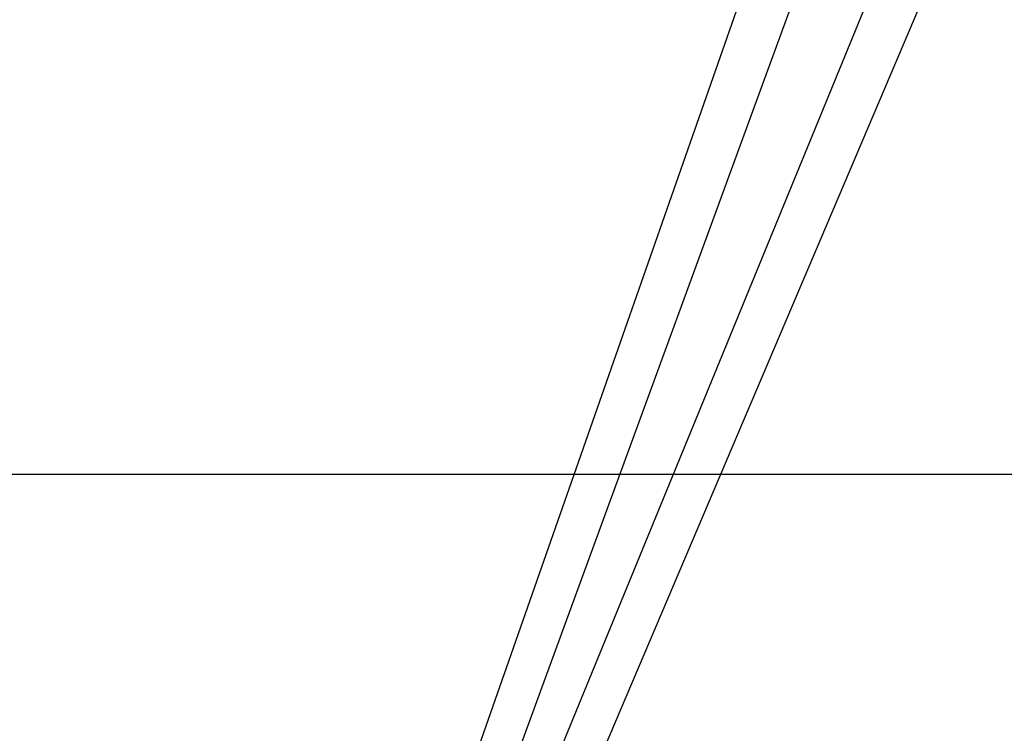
# Model space of a CAD drawing. Header units: feet. Extents: x -79 to 198, y -22 to 181.
# Tile 959 of 982: x 126.885 to 127.127, y 146.425 to 146.601. Entities that reach past the tile are written whole.
import ezdxf

# ---------------------------------------------------------------- set-up
doc = ezdxf.new("R2010")
doc.units = ezdxf.units.FT
doc.layers.add('A-AREA-UNIDAD', color=30, linetype='CONTINUOUS')
doc.layers.add('A-LINEA', color=7, linetype='CONTINUOUS')

msp = doc.modelspace()

# ---------------------------------------------------------------- linework, layer by layer
at = {"layer": 'A-AREA-UNIDAD'}
msp.add_lwpolyline([(137.088, 126.2044), (136.16, 134.0622), (134.688, 143.2533), (134.048, 143.2889), (134, 143.5378), (130.912, 144.9422), (130.4, 144.9422), (130.208, 145.2622), (127.168, 146.4889), (126.672, 146.4889), (126.64, 146.7022), (123.52, 147.8578), (122.88, 147.8933), (122.848, 148.0889), (115.808, 150.2578)], dxfattribs=at)
at = {"layer": 'A-LINEA'}
for points in [[(126.88, 146.0711), (126.6133, 146.1778), (126.84, 146.7244), (127.1067, 146.6044), (126.88, 146.0711)], [(126.6133, 146.1778), (126.88, 146.0711), (127.08, 146.6178), (126.8133, 146.7244), (126.6133, 146.1778)], [(126.88, 146.0711), (126.6133, 146.1778), (126.84, 146.7244), (127.1067, 146.6044), (126.88, 146.0711)], [(126.6133, 146.1778), (126.88, 146.0711), (127.08, 146.6178), (126.8133, 146.7244), (126.6133, 146.1778)], [(126.88, 146.0844), (126.6267, 146.1911), (126.84, 146.7111), (127.0933, 146.6044), (126.88, 146.0844)], [(126.6267, 146.1778), (126.88, 146.0844), (127.0667, 146.6178), (126.8133, 146.7111), (126.6267, 146.1778)], [(126.88, 146.0844), (126.6267, 146.1911), (126.84, 146.7111), (127.0933, 146.6044), (126.88, 146.0844)], [(126.6267, 146.1778), (126.88, 146.0844), (127.0667, 146.6178), (126.8133, 146.7111), (126.6267, 146.1778)]]:
    msp.add_lwpolyline(points, dxfattribs=at)

doc.saveas('drawing.dxf')
